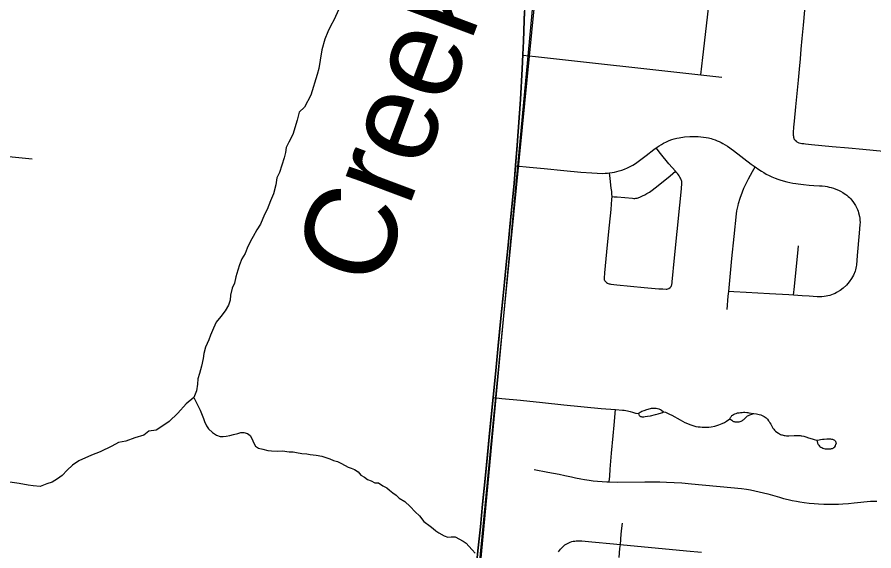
# Model space of a CAD drawing. Extents: x 0 to 34, y 0 to 22.
# Drawn here: x 3.134 to 4.021, y 16.47 to 17.023 of the extents above; entities that cross this region are included whole.
import ezdxf

# ---------------------------------------------------------------- set-up
doc = ezdxf.new("R2010")
doc.units = 0
for name, color, linetype in [('GM_X_City_Street', 7, 'Continuous'), ('GM_X_Corporation', 7, 'Continuous'), ('GM_X_County_Road', 7, 'Continuous'), ('GM_X_Minor_River', 7, 'Continuous'), ('GM_X_Minor_River_Text', 7, 'Continuous')]:
    doc.layers.add(name, color=color, linetype=linetype)

msp = doc.modelspace()

# ---------------------------------------------------------------- linework, layer by layer
at = {"layer": 'GM_X_City_Street'}
for points in [[(3.65548, 16.93811), (3.65723, 16.96899), (3.65789, 16.98372), (3.65851, 16.9977), (3.65933, 17.01883), (3.65987, 17.02858), (3.66041, 17.03708), (3.66095, 17.04385), (3.66158, 17.05044), (3.66321, 17.06688), (3.66511, 17.08702), (3.66682, 17.10571), (3.66749, 17.1125), (3.66779, 17.11558)], [(3.84211, 16.96333), (3.84416, 16.98124), (3.8558, 17.08298), (3.85668, 17.0907)], [(3.93991, 16.8951), (3.93937, 16.89584), (3.93896, 16.89666), (3.93871, 16.89732), (3.93843, 16.89839), (3.9383, 16.89958), (3.93827, 16.90032), (3.93822, 16.902), (3.93827, 16.90357), (3.93855, 16.90899), (3.93899, 16.91526), (3.94039, 16.93014), (3.94212, 16.94741), (3.94319, 16.95776), (3.94426, 16.9691), (3.94525, 16.97987), (3.94612, 16.98974), (3.94722, 17.00092), (3.94845, 17.01481), (3.95092, 17.04243), (3.95232, 17.05862), (3.95404, 17.07523), (3.95462, 17.08075)], [(3.65789, 16.98372), (3.67092, 16.98228), (3.84211, 16.96333), (3.864, 16.96091)], [(3.61153, 16.46993), (3.61406, 16.49486), (3.61632, 16.51825), (3.61893, 16.54489), (3.62146, 16.56946), (3.62363, 16.59167), (3.62729, 16.629), (3.62996, 16.65615), (3.63239, 16.68243), (3.63528, 16.71088), (3.63727, 16.73084), (3.63889, 16.74791), (3.64115, 16.76986), (3.64269, 16.78638), (3.64504, 16.80914), (3.64901, 16.8505), (3.65049, 16.86891), (3.65217, 16.88979), (3.65542, 16.93711), (3.65548, 16.93811)], [(3.65049, 16.86891), (3.66455, 16.86763), (3.67985, 16.86623), (3.70023, 16.86425), (3.71774, 16.86253), (3.72917, 16.86163), (3.73468, 16.8613), (3.74035, 16.86122), (3.74306, 16.8613), (3.74561, 16.86146), (3.74749, 16.86166), (3.75037, 16.862), (3.75276, 16.86245), (3.75514, 16.86304), (3.75769, 16.86376), (3.76041, 16.86466), (3.76295, 16.86557), (3.76609, 16.86696), (3.76895, 16.86837), (3.77154, 16.86976), (3.77438, 16.87149), (3.77725, 16.87338), (3.78539, 16.87963), (3.79361, 16.88604), (3.79575, 16.88754), (3.79912, 16.88982), (3.80142, 16.89122), (3.80356, 16.89245), (3.80652, 16.89401), (3.80931, 16.89525), (3.81194, 16.89615), (3.81433, 16.89689), (3.81713, 16.89755), (3.81983, 16.89812), (3.82526, 16.89891), (3.83089, 16.89947), (3.83348, 16.89952), (3.83656, 16.89955), (3.83923, 16.89944), (3.84222, 16.89916), (3.84499, 16.89878), (3.84781, 16.89831), (3.85, 16.89788), (3.85272, 16.8972), (3.85469, 16.89665), (3.85694, 16.89589), (3.85905, 16.89508), (3.86103, 16.89422), (3.86308, 16.89327), (3.86496, 16.89221), (3.86979, 16.88925), (3.87591, 16.88491), (3.89412, 16.87088), (3.89838, 16.86786), (3.90218, 16.86517), (3.90483, 16.86343), (3.90743, 16.86197), (3.90993, 16.86056), (3.91287, 16.85912), (3.91577, 16.85776), (3.91905, 16.85638), (3.92177, 16.85529), (3.92483, 16.85429), (3.93136, 16.8525), (3.93738, 16.85122), (3.94043, 16.8507), (3.94281, 16.85037), (3.94839, 16.84966), (3.9544, 16.84913), (3.95916, 16.84881), (3.96514, 16.84847), (3.96796, 16.84823), (3.97077, 16.84789), (3.97282, 16.84757), (3.97511, 16.84707), (3.97725, 16.8465), (3.97964, 16.84576), (3.98194, 16.84494), (3.98457, 16.84379), (3.98671, 16.84272), (3.98914, 16.84144), (3.99066, 16.8405), (3.99221, 16.83951), (3.99336, 16.83861), (3.99487, 16.83739), (3.99599, 16.8363), (3.99715, 16.83516), (3.9983, 16.83376), (3.99952, 16.83211), (4.00223, 16.82785), (4.00424, 16.82388), (4.00495, 16.82209), (4.00557, 16.82028), (4.00649, 16.81656), (4.00676, 16.81486), (4.00691, 16.81274), (4.00701, 16.8105), (4.0069, 16.8083), (4.00619, 16.7994), (4.00408, 16.7761), (4.00335, 16.76613), (4.00314, 16.76471), (4.00282, 16.76299), (4.00241, 16.7615), (4.00188, 16.7599), (4.00009, 16.75582), (3.99824, 16.75249), (3.99572, 16.74883), (3.99283, 16.74546), (3.9896, 16.7424), (3.98657, 16.74008), (3.98277, 16.73776), (3.9812, 16.73692), (3.97933, 16.7361), (3.97572, 16.73484), (3.97364, 16.73429), (3.972, 16.73401), (3.96994, 16.73372), (3.96761, 16.73354), (3.96533, 16.73347), (3.96255, 16.73347), (3.95432, 16.73397), (3.94717, 16.73446), (3.93827, 16.73503), (3.93327, 16.73534), (3.91338, 16.7366), (3.88914, 16.73783), (3.8762, 16.73855), (3.87098, 16.73884)], [(4.03121, 16.88396), (4.00989, 16.88604), (3.99492, 16.88738), (3.97823, 16.88885), (3.95687, 16.89082), (3.95068, 16.89144), (3.94895, 16.89165), (3.94685, 16.89197), (3.9453, 16.8923), (3.94393, 16.89268), (3.94324, 16.89292), (3.94258, 16.89321), (3.942, 16.8935), (3.94106, 16.89407), (3.93991, 16.8951)], [(2.88813, 16.8721), (2.88893, 16.87142), (2.90221, 16.8801), (2.91536, 16.88523), (2.93114, 16.8893), (2.94652, 16.89193), (2.95889, 16.89285), (2.9794, 16.89259), (3.11842, 16.87925), (3.14961, 16.87644)], [(3.81589, 16.86346), (3.80907, 16.8712), (3.80036, 16.88188), (3.79575, 16.88754)], [(3.75013, 16.83724), (3.75007, 16.83983), (3.74982, 16.84238), (3.7494, 16.84608), (3.74819, 16.85595), (3.74749, 16.86166)], [(3.75013, 16.83724), (3.75242, 16.83704), (3.75531, 16.83679), (3.77134, 16.8354), (3.77289, 16.83531), (3.77377, 16.83531), (3.77476, 16.83539), (3.77546, 16.83548), (3.77616, 16.83564), (3.77716, 16.83589), (3.77946, 16.83679), (3.78177, 16.83786), (3.7842, 16.83917), (3.78629, 16.84033), (3.78902, 16.84194), (3.7918, 16.84394), (3.79476, 16.84625), (3.8015, 16.8515), (3.81021, 16.85874), (3.81589, 16.86346)], [(3.8105, 16.74301), (3.8114, 16.74426), (3.81177, 16.74514), (3.81197, 16.74584), (3.81214, 16.74674), (3.81226, 16.7476), (3.81243, 16.74908), (3.81469, 16.77386), (3.82021, 16.82836), (3.82198, 16.84522), (3.82245, 16.8511), (3.82241, 16.85212), (3.82229, 16.85295), (3.82212, 16.85377), (3.82188, 16.85464), (3.82151, 16.8555), (3.82102, 16.8564), (3.82044, 16.85739), (3.81962, 16.85866), (3.81882, 16.85986), (3.81793, 16.86105), (3.8169, 16.86231), (3.81589, 16.86346)], [(3.87098, 16.73884), (3.87414, 16.77294), (3.87656, 16.79579), (3.87912, 16.81924), (3.87955, 16.82239), (3.88013, 16.82537), (3.8807, 16.82782), (3.88124, 16.8302), (3.88284, 16.83556), (3.88519, 16.84197), (3.88679, 16.84582), (3.88837, 16.84939), (3.88999, 16.85272), (3.89151, 16.85546), (3.89572, 16.86306), (3.89838, 16.86786)], [(3.74388, 16.74877), (3.74339, 16.74926), (3.74273, 16.75008), (3.74236, 16.75102), (3.74228, 16.75189), (3.74229, 16.75269), (3.7426, 16.75826), (3.74544, 16.78732), (3.74756, 16.80772), (3.74919, 16.82379), (3.74966, 16.82922), (3.74997, 16.83431), (3.75013, 16.83724)], [(3.93827, 16.73503), (3.93917, 16.74412), (3.94293, 16.7823), (3.94324, 16.78609)], [(3.74388, 16.74877), (3.74438, 16.74835), (3.74531, 16.7477), (3.7461, 16.74732), (3.74702, 16.74699), (3.74791, 16.74675), (3.74883, 16.74659), (3.7519, 16.74626), (3.75508, 16.74597), (3.78329, 16.74321), (3.7987, 16.74178), (3.8026, 16.74152), (3.8061, 16.74138), (3.80675, 16.7414), (3.80794, 16.74161), (3.8091, 16.74197), (3.8105, 16.74301)], [(3.86928, 16.72039), (3.87053, 16.73399), (3.87098, 16.73884)], [(3.62729, 16.629), (3.63603, 16.62814), (3.65526, 16.62624), (3.6782, 16.62386), (3.70031, 16.62164), (3.73903, 16.61794), (3.75374, 16.61671)], [(3.74727, 16.54184), (3.74776, 16.54762), (3.74838, 16.55502), (3.74976, 16.57164), (3.75136, 16.58934), (3.75236, 16.60058), (3.75374, 16.61671)], [(3.75374, 16.61671), (3.76087, 16.61621), (3.76285, 16.61596), (3.76457, 16.61563), (3.7662, 16.61523), (3.76876, 16.61458), (3.77124, 16.61383), (3.77326, 16.6133), (3.77433, 16.61305), (3.77527, 16.61289), (3.77753, 16.61259)], [(3.77753, 16.61259), (3.77836, 16.61329), (3.77922, 16.61387), (3.78009, 16.6144), (3.78099, 16.61485), (3.78334, 16.61579), (3.78622, 16.61678), (3.78987, 16.61779), (3.79094, 16.61802), (3.79189, 16.61814), (3.79297, 16.61821), (3.79439, 16.61822), (3.79575, 16.61805), (3.7973, 16.61774), (3.79858, 16.61732), (3.79932, 16.61703), (3.80019, 16.61662), (3.80121, 16.616), (3.80342, 16.61449)], [(3.77753, 16.61259), (3.77807, 16.61128), (3.77848, 16.61049), (3.77894, 16.60992), (3.77961, 16.60951), (3.78021, 16.60934), (3.78104, 16.60922), (3.78202, 16.60918), (3.78317, 16.60922), (3.78448, 16.60936), (3.78683, 16.60975), (3.78987, 16.61033), (3.79525, 16.61148), (3.79801, 16.6121), (3.79912, 16.61243), (3.80019, 16.6128), (3.80126, 16.61325), (3.80228, 16.61378), (3.80342, 16.61449)], [(3.80342, 16.61449), (3.80551, 16.61387), (3.80753, 16.61301), (3.80978, 16.61206), (3.81205, 16.61092), (3.82067, 16.60589), (3.82318, 16.60449), (3.82563, 16.60326), (3.82828, 16.60211), (3.83081, 16.60113), (3.83498, 16.59984), (3.83699, 16.59931), (3.83924, 16.59893), (3.84127, 16.59866), (3.84357, 16.59846), (3.84794, 16.59845), (3.85047, 16.59857), (3.8529, 16.59887), (3.85658, 16.59954), (3.85869, 16.60005), (3.86077, 16.60076), (3.86423, 16.6022), (3.86651, 16.60334), (3.86862, 16.60455), (3.87223, 16.60698)], [(3.87223, 16.60698), (3.87277, 16.60832), (3.87306, 16.60889), (3.87347, 16.6095), (3.87392, 16.61), (3.87437, 16.61046), (3.87493, 16.6109), (3.87591, 16.61148), (3.87745, 16.61218), (3.87868, 16.61267), (3.88021, 16.61313), (3.8817, 16.61346), (3.88317, 16.61366), (3.88481, 16.6138), (3.88617, 16.61387), (3.88761, 16.61387), (3.88979, 16.61374), (3.89086, 16.61362), (3.89193, 16.61345), (3.897, 16.61263)], [(3.87223, 16.60698), (3.87407, 16.60565), (3.87522, 16.60482), (3.87598, 16.60445), (3.8767, 16.60417), (3.87745, 16.604), (3.87817, 16.60392), (3.87965, 16.60384), (3.88105, 16.60392), (3.88185, 16.60408), (3.8827, 16.60433), (3.88393, 16.60482), (3.88511, 16.6054), (3.88592, 16.60593), (3.88658, 16.60647), (3.88804, 16.60778), (3.88911, 16.60893), (3.88968, 16.6095), (3.8905, 16.61008), (3.89141, 16.61057), (3.89281, 16.61115), (3.897, 16.61263)], [(3.897, 16.61263), (3.89967, 16.61222), (3.90113, 16.61193), (3.90268, 16.61158), (3.90427, 16.61107), (3.90619, 16.61034), (3.90701, 16.60992), (3.90782, 16.60946), (3.90886, 16.60873), (3.90978, 16.60796), (3.91042, 16.60737), (3.91106, 16.60662), (3.91216, 16.60515), (3.9128, 16.60417), (3.91355, 16.60305), (3.91453, 16.60141), (3.916, 16.59874), (3.91683, 16.59751), (3.91779, 16.59621), (3.91851, 16.59537), (3.91953, 16.59444), (3.92098, 16.59327), (3.92248, 16.59217), (3.92349, 16.59155), (3.92464, 16.59097), (3.9255, 16.59064), (3.92639, 16.59035), (3.92735, 16.59011), (3.92838, 16.5899), (3.92961, 16.5897), (3.93072, 16.58957), (3.93195, 16.58949), (3.93315, 16.58949), (3.93872, 16.58982), (3.94067, 16.58986), (3.94306, 16.58983), (3.9449, 16.5897), (3.94589, 16.58957), (3.94676, 16.58944), (3.94868, 16.58904), (3.95097, 16.58843), (3.95374, 16.58752), (3.95745, 16.58627), (3.95851, 16.58592), (3.95962, 16.58563), (3.96223, 16.58494)], [(3.96223, 16.58494), (3.96463, 16.58538), (3.96623, 16.58561), (3.96808, 16.58587), (3.96992, 16.58607), (3.97277, 16.58628), (3.97503, 16.58636), (3.97651, 16.58633), (3.97758, 16.58616), (3.97853, 16.58595), (3.97922, 16.58575), (3.97988, 16.58546), (3.98042, 16.58513), (3.98132, 16.58431), (3.98169, 16.58378), (3.98194, 16.58316), (3.9821, 16.58254), (3.98214, 16.58139), (3.98207, 16.5807)], [(3.96223, 16.58494), (3.96305, 16.58205), (3.96336, 16.58123), (3.96379, 16.58037), (3.9643, 16.57967), (3.96491, 16.5789), (3.9655, 16.57839), (3.96636, 16.57778), (3.96738, 16.57724), (3.96859, 16.57675), (3.96968, 16.57642), (3.97098, 16.57613), (3.97207, 16.57597), (3.97349, 16.57585), (3.97458, 16.57589), (3.97591, 16.576), (3.97672, 16.57613), (3.97754, 16.5763), (3.97832, 16.5765), (3.97914, 16.57687), (3.97991, 16.57741), (3.98083, 16.57822), (3.98154, 16.57922), (3.98207, 16.5807)], [(3.66946, 16.55477), (3.68372, 16.55193), (3.6953, 16.54969), (3.70127, 16.54845), (3.70804, 16.54691), (3.71245, 16.5459), (3.71776, 16.54483), (3.72174, 16.54409), (3.72634, 16.54343), (3.73062, 16.54286), (3.73497, 16.54245), (3.74489, 16.5419), (3.74727, 16.54184), (3.75606, 16.54163), (3.78401, 16.54201), (3.79144, 16.54195), (3.79953, 16.54176), (3.80666, 16.54154), (3.81443, 16.5412), (3.82252, 16.54064), (3.83237, 16.53972), (3.87319, 16.53598), (3.88417, 16.53488), (3.88927, 16.53423), (3.89352, 16.53349), (3.90263, 16.53158), (3.91166, 16.5293), (3.92357, 16.5258), (3.92757, 16.52469), (3.93259, 16.52351), (3.93661, 16.52264), (3.94109, 16.52179), (3.94475, 16.52115), (3.94906, 16.52054), (3.95429, 16.51992), (3.95954, 16.5194), (3.96391, 16.5191), (3.96945, 16.51888), (3.98061, 16.51871), (3.98462, 16.51885), (3.98929, 16.51903), (3.9949, 16.51943), (4.00104, 16.51998), (4.01772, 16.52166), (4.02103, 16.52189), (4.02454, 16.52195)], [(3.76049, 16.49906), (3.75992, 16.49371), (3.75938, 16.48773), (3.75841, 16.47699), (3.75802, 16.47266), (3.75715, 16.46353)], [(3.69475, 16.46932), (3.69574, 16.47078), (3.69693, 16.47228), (3.69806, 16.47354), (3.69915, 16.47462), (3.70025, 16.47559), (3.70137, 16.47647), (3.70265, 16.47736), (3.704, 16.47815), (3.70527, 16.4788), (3.70679, 16.47938), (3.70846, 16.47992), (3.70996, 16.48029), (3.71159, 16.48058), (3.71305, 16.48074), (3.71462, 16.48083), (3.71874, 16.48066), (3.7291, 16.47976), (3.75178, 16.47762), (3.75841, 16.47699), (3.82733, 16.47039), (3.84297, 16.46895)]]:
    msp.add_lwpolyline(points, dxfattribs=at)
at = {"layer": 'GM_X_Corporation'}
msp.add_lwpolyline([(4.7096, 17.33101), (4.61629, 16.31887), (3.62433, 16.40955), (3.60973, 16.41129), (3.70419, 17.41811)], close=True, dxfattribs=at)
for points in [[(3.5282, 15.32215), (3.54629, 15.53157), (3.55781, 15.66595), (3.56226, 15.70838), (3.56624, 15.74629), (3.59566, 16.10095), (3.60033, 16.15704), (3.60211, 16.1788), (3.6069, 16.2336), (3.60724, 16.2375), (3.60763, 16.24196), (3.62227, 16.40969), (3.61337, 16.41047), (3.61145, 16.41066), (3.60835, 16.41096), (3.61737, 16.50252), (3.62714, 16.6018), (3.65735, 16.90894), (3.6694, 17.03145)], [(3.60922, 16.44861), (3.6113, 16.47046), (3.61383, 16.49539), (3.61609, 16.51878), (3.6187, 16.54543), (3.62123, 16.56999), (3.6234, 16.5922), (3.62706, 16.62953), (3.62973, 16.65668), (3.63216, 16.68297), (3.63505, 16.71141), (3.63704, 16.73137), (3.63866, 16.74844), (3.64092, 16.77039), (3.64246, 16.78691), (3.64481, 16.80967), (3.64878, 16.85103), (3.65026, 16.86945), (3.65194, 16.89032), (3.65519, 16.93764), (3.657, 16.96952), (3.65766, 16.98425), (3.65828, 16.99823), (3.6591, 17.01936), (3.65964, 17.02911)], [(3.65964, 17.02911), (3.6591, 17.01936), (3.65828, 16.99823), (3.65766, 16.98425), (3.657, 16.96952), (3.65519, 16.93764), (3.65194, 16.89032), (3.65026, 16.86945), (3.64878, 16.85103), (3.64481, 16.80967), (3.64246, 16.78691), (3.64092, 16.77039), (3.63866, 16.74844), (3.63704, 16.73137), (3.63505, 16.71141), (3.63216, 16.68297), (3.62973, 16.65668), (3.62706, 16.62953), (3.6234, 16.5922), (3.62123, 16.56999), (3.6187, 16.54543), (3.61609, 16.51878), (3.61383, 16.49539), (3.6113, 16.47046), (3.60922, 16.44861)], [(3.65964, 17.02911), (3.6591, 17.01936), (3.65828, 16.99823), (3.65766, 16.98425), (3.657, 16.96952), (3.65519, 16.93764), (3.65194, 16.89032), (3.65026, 16.86945), (3.64878, 16.85103), (3.64481, 16.80967), (3.64246, 16.78691), (3.64092, 16.77039), (3.63866, 16.74844), (3.63704, 16.73137), (3.63505, 16.71141), (3.63216, 16.68297), (3.62973, 16.65668), (3.62706, 16.62953), (3.6234, 16.5922), (3.62123, 16.56999), (3.6187, 16.54543), (3.61609, 16.51878), (3.61383, 16.49539), (3.6113, 16.47046), (3.60922, 16.44861)], [(3.60922, 16.44861), (3.6113, 16.47046), (3.61383, 16.49539), (3.61609, 16.51878), (3.6187, 16.54543), (3.62123, 16.56999), (3.6234, 16.5922), (3.62706, 16.62953), (3.62973, 16.65668), (3.63216, 16.68297), (3.63505, 16.71141), (3.63704, 16.73137), (3.63866, 16.74844), (3.64092, 16.77039), (3.64246, 16.78691), (3.64481, 16.80967), (3.64878, 16.85103), (3.65026, 16.86945), (3.65194, 16.89032), (3.65519, 16.93764), (3.657, 16.96952), (3.65766, 16.98425), (3.65828, 16.99823), (3.6591, 17.01936), (3.65964, 17.02911)]]:
    msp.add_lwpolyline(points, dxfattribs=at)
at = {"layer": 'GM_X_County_Road'}
for points in [[(3.65548, 16.93811), (3.65723, 16.96899), (3.65789, 16.98372), (3.65851, 16.9977), (3.65933, 17.01883), (3.65987, 17.02858), (3.66041, 17.03708), (3.66095, 17.04385), (3.66158, 17.05044), (3.66321, 17.06688), (3.66511, 17.08702), (3.66682, 17.10571), (3.66749, 17.1125), (3.66779, 17.11558)], [(3.61153, 16.46993), (3.61406, 16.49486), (3.61632, 16.51825), (3.61893, 16.54489), (3.62146, 16.56946), (3.62363, 16.59167), (3.62729, 16.629), (3.62996, 16.65615), (3.63239, 16.68243), (3.63528, 16.71088), (3.63727, 16.73084), (3.63889, 16.74791), (3.64115, 16.76986), (3.64269, 16.78638), (3.64504, 16.80914), (3.64901, 16.8505), (3.65049, 16.86891), (3.65217, 16.88979), (3.65542, 16.93711), (3.65548, 16.93811)]]:
    msp.add_lwpolyline(points, dxfattribs=at)
at = {"layer": 'GM_X_Minor_River'}
for points in [[(3.4667, 17.03043), (3.46251, 17.02056), (3.45871, 17.01373), (3.45567, 17.00766), (3.45263, 17.00007), (3.44959, 16.98906), (3.44769, 16.97843), (3.44654, 16.9697), (3.44464, 16.96363), (3.43818, 16.94237), (3.43172, 16.92984), (3.42601, 16.92453), (3.42411, 16.91618), (3.41955, 16.90138), (3.41536, 16.8934), (3.4127, 16.88809), (3.41194, 16.88278), (3.41042, 16.87746), (3.40586, 16.86228), (3.40282, 16.85658), (3.40206, 16.84937), (3.39939, 16.83988), (3.39635, 16.83267), (3.39293, 16.82394), (3.39027, 16.81863), (3.38609, 16.80876), (3.38228, 16.80268), (3.37848, 16.79585), (3.37582, 16.79092), (3.3724, 16.78371), (3.37012, 16.77839), (3.3667, 16.7727), (3.36441, 16.76662), (3.36251, 16.76093), (3.36061, 16.7541), (3.35909, 16.74764), (3.35681, 16.74233), (3.35491, 16.73512), (3.35453, 16.7298), (3.35301, 16.72487), (3.34959, 16.71879), (3.34502, 16.7131), (3.34008, 16.70703), (3.33742, 16.70095), (3.33438, 16.69374), (3.33247, 16.6888), (3.32905, 16.68121), (3.32753, 16.67476), (3.32677, 16.66944), (3.32487, 16.66147), (3.32297, 16.65388), (3.32107, 16.64856), (3.32069, 16.64287), (3.31993, 16.63604), (3.31688, 16.62921), (3.3089, 16.62275), (3.30053, 16.61288), (3.29141, 16.60415), (3.28494, 16.59997), (3.2781, 16.59542), (3.27049, 16.59428), (3.26517, 16.5901), (3.25604, 16.58745), (3.24654, 16.58403), (3.23893, 16.58251), (3.23209, 16.57871), (3.21992, 16.57302), (3.21117, 16.5696), (3.19787, 16.56353), (3.1914, 16.55897)], [(3.31688, 16.62921), (3.32365, 16.61599), (3.32581, 16.61099), (3.32687, 16.60754), (3.32793, 16.60448), (3.3301, 16.59986), (3.33231, 16.59676), (3.33639, 16.59286), (3.34051, 16.5901), (3.34428, 16.58886), (3.34732, 16.58879), (3.35037, 16.58909), (3.35419, 16.58976), (3.35802, 16.5908), (3.36261, 16.59183), (3.36568, 16.5929), (3.36872, 16.59282), (3.3725, 16.59197), (3.37549, 16.58999), (3.3773, 16.58615), (3.37874, 16.58269), (3.38092, 16.57883), (3.38392, 16.57686), (3.38845, 16.5756), (3.39374, 16.57433), (3.39753, 16.57386), (3.404, 16.5737), (3.40895, 16.57396), (3.41577, 16.57303), (3.41995, 16.57292), (3.42335, 16.57208), (3.42903, 16.57118), (3.43396, 16.57067), (3.43738, 16.57021), (3.44382, 16.56929), (3.4495, 16.56839), (3.45478, 16.56674), (3.4578, 16.56552), (3.46156, 16.56391), (3.46572, 16.56304), (3.4691, 16.56106), (3.4736, 16.55867), (3.47698, 16.55706), (3.48, 16.55585), (3.48339, 16.55462), (3.48713, 16.55225), (3.49009, 16.54875), (3.49384, 16.54676), (3.49683, 16.5444), (3.50059, 16.54279), (3.50434, 16.5408), (3.50815, 16.5407), (3.51263, 16.53755), (3.51677, 16.53555), (3.51975, 16.53319), (3.52311, 16.53045), (3.52647, 16.52808), (3.52982, 16.52496), (3.53543, 16.5214), (3.54101, 16.51631), (3.5462, 16.51086), (3.55066, 16.50657), (3.55508, 16.50076), (3.56181, 16.49603), (3.56479, 16.49367), (3.56777, 16.49094), (3.57076, 16.48896), (3.57639, 16.48578), (3.58016, 16.48455), (3.58359, 16.48484), (3.58777, 16.48474), (3.59603, 16.48035), (3.59902, 16.47838), (3.60199, 16.47526), (3.60532, 16.47138), (3.60827, 16.46788)], [(3.1914, 16.55897), (3.1857, 16.55404), (3.18075, 16.54834), (3.17581, 16.54493), (3.17011, 16.54151), (3.16478, 16.53961), (3.15794, 16.53696), (3.15071, 16.53771), (3.14539, 16.53847), (3.13626, 16.53999), (3.12638, 16.54151)]]:
    msp.add_lwpolyline(points, dxfattribs=at)

# ---------------------------------------------------------------- texts
at = {"layer": 'GM_X_Minor_River_Text'}
msp.add_text('Creek', height=0.094683, rotation=69.41168, dxfattribs=at).set_placement((3.50728, 16.73937))

doc.saveas('drawing.dxf')
